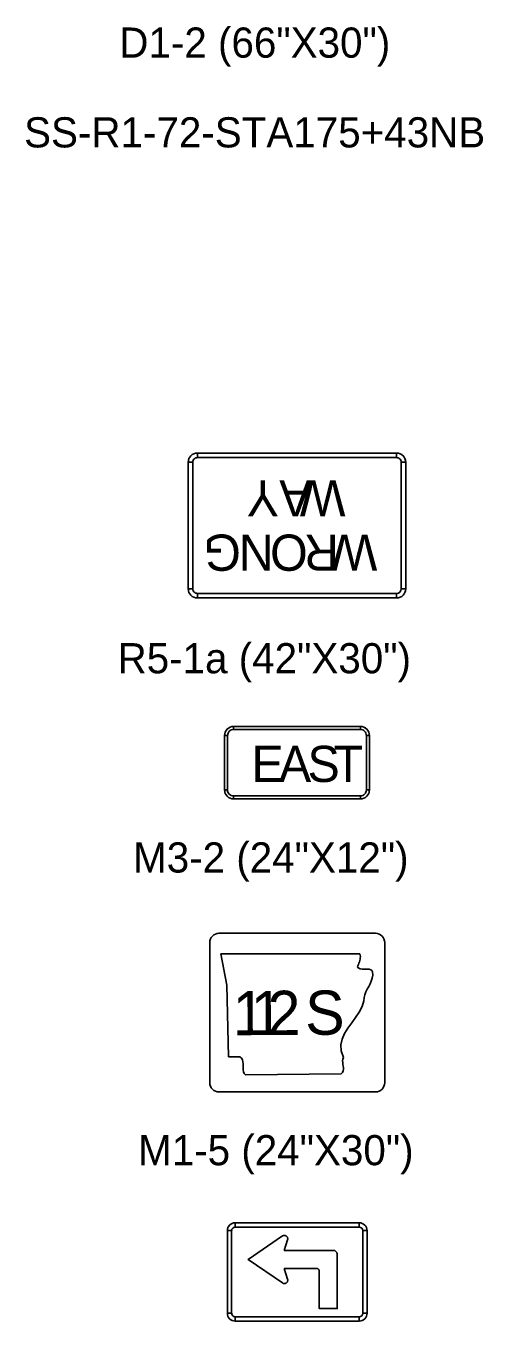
# Model space of a CAD drawing. Extents: x 658976 to 668726, y 639543 to 647196.
# Drawn here: x 665292 to 665386.7, y 643076.2 to 643344.5 of the extents above; entities that cross this region are included whole.
import ezdxf

# ---------------------------------------------------------------- set-up
doc = ezdxf.new("R2010")
doc.units = 0
for name, color, linetype in [('R_SIGN - Ramps', 7, 'Continuous'), ('R_SIGN_ANNOT_HWY16', 7, 'Continuous'), ('R_SIGN_ANNOT_RAMPS', 7, 'Continuous')]:
    doc.layers.add(name, color=color, linetype=linetype)

msp = doc.modelspace()

# ---------------------------------------------------------------- linework, layer by layer
at = {"layer": 'R_SIGN - Ramps'}
for p, q in [((665327.5, 643255.07), (665327.5, 643256)), ((665327.5, 643256), (665368.75, 643256)), ((665327.5, 643256), (665368.75, 643256)), ((665368.75, 643256), (665368.75, 643255.07)), ((665325.63, 643254.13), (665326.57, 643254.13)), ((665325.63, 643227.88), (665325.63, 643254.13)), ((665325.63, 643227.88), (665325.63, 643254.13)), ((665369.69, 643254.13), (665370.63, 643254.13)), ((665370.63, 643254.13), (665370.63, 643227.88)), ((665370.63, 643254.13), (665370.63, 643227.88)), ((665326.57, 643227.88), (665325.63, 643227.88)), ((665327.5, 643226), (665327.5, 643226.94)), ((665368.75, 643226.94), (665368.75, 643226)), ((665370.63, 643227.88), (665369.69, 643227.88)), ((665368.75, 643226), (665327.5, 643226)), ((665368.75, 643226), (665327.5, 643226)), ((665333.13, 643197.5), (665333.75, 643197.5)), ((665333.13, 643186.25), (665333.13, 643197.5)), ((665335, 643198.75), (665335, 643199.38)), ((665335, 643199.38), (665361.25, 643199.38)), ((665361.25, 643199.38), (665361.25, 643198.75)), ((665362.5, 643197.5), (665363.13, 643197.5)), ((665363.13, 643197.5), (665363.13, 643186.25)), ((665333.75, 643186.25), (665333.13, 643186.25)), ((665363.13, 643186.25), (665362.5, 643186.25)), ((665335, 643184.38), (665335, 643185)), ((665361.25, 643184.38), (665335, 643184.38)), ((665361.25, 643185), (665361.25, 643184.38)), ((665330.06, 643154.63), (665330.06, 643125.6)), ((665364.38, 643156.54), (665331.97, 643156.54)), ((665366.28, 643125.6), (665366.28, 643154.63)), ((665333.58, 643145.78), (665332.39, 643152.31)), ((665332.39, 643152.31), (665361.13, 643152.3)), ((665333.58, 643145.78), (665332.39, 643152.31)), ((665332.39, 643152.31), (665361.13, 643152.3)), ((665361.13, 643152.3), (665361.22, 643152.02)), ((665361.13, 643152.3), (665361.13, 643152.3)), ((665361.13, 643152.3), (665361.22, 643152.02)), ((665361.24, 643151.46), (665361.2, 643151.18)), ((665361.24, 643151.46), (665361.2, 643151.18)), ((665361.22, 643152.02), (665361.25, 643151.74)), ((665361.22, 643152.02), (665361.25, 643151.74)), ((665361.25, 643151.74), (665361.24, 643151.46)), ((665361.25, 643151.74), (665361.24, 643151.46)), ((665360.74, 643149.81), (665360.65, 643149.54)), ((665360.74, 643149.81), (665360.65, 643149.54)), ((665360.65, 643149.54), (665360.91, 643149.3)), ((665360.65, 643149.54), (665360.91, 643149.3)), ((665360.84, 643150.08), (665360.74, 643149.81)), ((665360.84, 643150.08), (665360.74, 643149.81)), ((665360.94, 643150.34), (665360.84, 643150.08)), ((665360.94, 643150.34), (665360.84, 643150.08)), ((665360.91, 643149.3), (665361.23, 643149.17)), ((665360.91, 643149.3), (665361.23, 643149.17)), ((665361.04, 643150.62), (665360.94, 643150.34)), ((665361.04, 643150.62), (665360.94, 643150.34)), ((665361.13, 643150.9), (665361.04, 643150.62)), ((665361.13, 643150.9), (665361.04, 643150.62)), ((665361.2, 643151.18), (665361.13, 643150.9)), ((665361.2, 643151.18), (665361.13, 643150.9)), ((665361.23, 643149.17), (665361.59, 643149.11)), ((665361.23, 643149.17), (665361.59, 643149.11)), ((665361.59, 643149.11), (665361.98, 643149.11)), ((665361.59, 643149.11), (665361.98, 643149.11)), ((665361.98, 643149.11), (665362.37, 643149.12)), ((665361.98, 643149.11), (665362.37, 643149.12)), ((665362.37, 643149.12), (665362.75, 643149.13)), ((665362.37, 643149.12), (665362.75, 643149.13)), ((665362.75, 643149.13), (665363.1, 643149.1)), ((665362.75, 643149.13), (665363.1, 643149.1)), ((665363.1, 643149.1), (665363.4, 643149.01)), ((665363.1, 643149.1), (665363.4, 643149.01)), ((665363.4, 643149.01), (665363.64, 643148.83)), ((665363.4, 643149.01), (665363.64, 643148.83)), ((665363.64, 643148.83), (665363.79, 643148.54)), ((665363.64, 643148.83), (665363.79, 643148.54)), ((665363.25, 643146.09), (665362.97, 643145.53)), ((665363.25, 643146.09), (665362.97, 643145.53)), ((665363.51, 643146.66), (665363.25, 643146.09)), ((665363.51, 643146.66), (665363.25, 643146.09)), ((665363.7, 643147.25), (665363.51, 643146.66)), ((665363.7, 643147.25), (665363.51, 643146.66)), ((665363.81, 643147.87), (665363.7, 643147.25)), ((665363.81, 643147.87), (665363.7, 643147.25)), ((665363.79, 643148.54), (665363.81, 643147.87)), ((665363.79, 643148.54), (665363.81, 643147.87)), ((665333.98, 643130.97), (665333.58, 643145.78)), ((665333.98, 643130.97), (665333.58, 643145.78)), ((665362.04, 643143.22), (665362, 643142.58)), ((665362.04, 643143.22), (665362, 643142.58)), ((665362.19, 643143.83), (665362.04, 643143.22)), ((665362.19, 643143.83), (665362.04, 643143.22)), ((665362.4, 643144.41), (665362.19, 643143.83)), ((665362.4, 643144.41), (665362.19, 643143.83)), ((665362.68, 643144.98), (665362.4, 643144.41)), ((665362.68, 643144.98), (665362.4, 643144.41)), ((665362.97, 643145.53), (665362.68, 643144.98)), ((665362.97, 643145.53), (665362.68, 643144.98)), ((665361.61, 643141.37), (665360.99, 643140.22)), ((665361.61, 643141.37), (665360.99, 643140.22)), ((665362, 643142.58), (665361.61, 643141.37)), ((665362, 643142.58), (665361.61, 643141.37)), ((665359.45, 643138.02), (665358.67, 643136.92)), ((665359.45, 643138.02), (665358.67, 643136.92)), ((665360.25, 643139.11), (665359.45, 643138.02)), ((665360.25, 643139.11), (665359.45, 643138.02)), ((665360.99, 643140.22), (665360.25, 643139.11)), ((665360.99, 643140.22), (665360.25, 643139.11)), ((665357.98, 643135.81), (665357.48, 643134.65)), ((665357.98, 643135.81), (665357.48, 643134.65)), ((665358.67, 643136.92), (665357.98, 643135.81)), ((665358.67, 643136.92), (665357.98, 643135.81)), ((665357.48, 643134.65), (665357.22, 643133.44)), ((665357.48, 643134.65), (665357.22, 643133.44)), ((665357.22, 643133.44), (665357.29, 643132.17)), ((665357.22, 643133.44), (665357.29, 643132.17)), ((665336.29, 643130.98), (665333.98, 643130.97)), ((665336.29, 643130.98), (665333.98, 643130.97)), ((665336.63, 643130.69), (665336.29, 643130.98)), ((665336.63, 643130.69), (665336.29, 643130.98)), ((665336.83, 643130.33), (665336.63, 643130.69)), ((665336.83, 643130.33), (665336.63, 643130.69)), ((665336.94, 643129.94), (665336.83, 643130.33)), ((665336.94, 643129.94), (665336.83, 643130.33)), ((665336.98, 643129.52), (665336.94, 643129.94)), ((665336.98, 643129.52), (665336.94, 643129.94)), ((665357.29, 643132.17), (665357.76, 643130.8)), ((665357.29, 643132.17), (665357.76, 643130.8)), ((665357.62, 643130.46), (665357.58, 643130.11)), ((665357.62, 643130.46), (665357.58, 643130.11)), ((665357.58, 643130.11), (665357.59, 643129.76)), ((665357.58, 643130.11), (665357.59, 643129.76)), ((665357.76, 643130.8), (665357.62, 643130.46)), ((665357.76, 643130.8), (665357.62, 643130.46)), ((665336.96, 643128.65), (665336.97, 643129.09)), ((665336.96, 643128.65), (665336.97, 643129.09)), ((665336.97, 643128.24), (665336.96, 643128.65)), ((665336.97, 643128.24), (665336.96, 643128.65)), ((665336.97, 643129.09), (665336.98, 643129.52)), ((665336.97, 643129.09), (665336.98, 643129.52)), ((665337.04, 643127.85), (665336.97, 643128.24)), ((665337.04, 643127.85), (665336.97, 643128.24)), ((665337.19, 643127.5), (665337.04, 643127.85)), ((665337.19, 643127.5), (665337.04, 643127.85)), ((665337.46, 643127.21), (665337.19, 643127.5)), ((665337.46, 643127.21), (665337.19, 643127.5)), ((665357.28, 643127.45), (665337.46, 643127.21)), ((665357.28, 643127.45), (665337.46, 643127.21)), ((665357.56, 643127.75), (665357.28, 643127.45)), ((665357.56, 643127.75), (665357.28, 643127.45)), ((665357.72, 643128.06), (665357.56, 643127.75)), ((665357.72, 643128.06), (665357.56, 643127.75)), ((665357.59, 643129.76), (665357.65, 643129.41)), ((665357.59, 643129.76), (665357.65, 643129.41)), ((665357.65, 643129.41), (665357.71, 643129.06)), ((665357.65, 643129.41), (665357.71, 643129.06)), ((665357.71, 643129.06), (665357.76, 643128.71)), ((665357.71, 643129.06), (665357.76, 643128.71)), ((665357.78, 643128.38), (665357.72, 643128.06)), ((665357.78, 643128.38), (665357.72, 643128.06)), ((665357.76, 643128.71), (665357.78, 643128.38)), ((665357.76, 643128.71), (665357.78, 643128.38)), ((665331.97, 643123.69), (665364.38, 643123.69)), ((665333.71, 643094.98), (665334.6, 643094.98)), ((665335.32, 643095.7), (665335.32, 643096.59)), ((665361.03, 643096.59), (665361.03, 643095.7)), ((665361.74, 643094.98), (665362.64, 643094.98)), ((665346.18, 643093.06), (665345.5, 643090.87)), ((665345.5, 643090.87), (665355.66, 643090.87)), ((665345.5, 643087.12), (665346.18, 643084.93)), ((665352.18, 643087.12), (665345.5, 643087.12)), ((665352.72, 643086.59), (665352.71, 643086.67)), ((665345.17, 643084.08), (665345.1, 643084.13)), ((665334.6, 643077.84), (665333.71, 643077.84)), ((665335.32, 643076.23), (665335.32, 643077.12)), ((665361.03, 643077.12), (665361.03, 643076.23)), ((665362.64, 643077.84), (665361.74, 643077.84))]:
    msp.add_line(p, q, dxfattribs=at)
for points in [[(665368.75, 643256), (665327.5, 643256), (665327.5, 643255.07), (665368.75, 643255.07), (665368.75, 643256)], [(665325.63, 643254.13), (665325.63, 643227.88), (665326.57, 643227.88), (665326.57, 643254.13), (665325.63, 643254.13)], [(665370.63, 643227.88), (665370.63, 643254.13), (665369.69, 643254.13), (665369.69, 643227.88), (665370.63, 643227.88)], [(665327.5, 643226), (665368.75, 643226), (665368.75, 643226.94), (665327.5, 643226.94), (665327.5, 643226)], [(665333.75, 643197.5), (665333.75, 643186.25), (665333.13, 643186.25), (665333.13, 643197.5), (665333.75, 643197.5)], [(665361.25, 643198.75), (665335, 643198.75), (665335, 643199.38), (665361.25, 643199.38), (665361.25, 643198.75)], [(665362.5, 643186.25), (665362.5, 643197.5), (665363.13, 643197.5), (665363.13, 643186.25), (665362.5, 643186.25)], [(665335, 643185), (665361.25, 643185), (665361.25, 643184.38), (665335, 643184.38), (665335, 643185)], [(665333.71, 643094.98), (665333.71, 643077.84), (665334.6, 643077.84), (665334.6, 643094.98), (665333.71, 643094.98)], [(665361.03, 643096.59), (665335.32, 643096.59), (665335.32, 643095.7), (665361.03, 643095.7), (665361.03, 643096.59)], [(665362.64, 643077.84), (665362.64, 643094.98), (665361.74, 643094.98), (665361.74, 643077.84), (665362.64, 643077.84)], [(665335.32, 643076.23), (665361.03, 643076.23), (665361.03, 643077.12), (665335.32, 643077.12), (665335.32, 643076.23)]]:
    msp.add_lwpolyline(points, close=True, dxfattribs=at)
for points in [[(665330.06, 643125.6), (665330.06, 643154.63)], [(665331.97, 643156.54), (665364.38, 643156.54)], [(665366.28, 643154.63), (665366.28, 643125.6)], [(665364.38, 643123.69), (665331.97, 643123.69)], [(665345.1, 643084.13), (665338.01, 643089), (665345.1, 643093.86)], [(665345.1, 643093.86), (665345.17, 643093.91), (665345.26, 643093.95), (665345.35, 643093.97), (665345.44, 643093.98), (665345.53, 643093.99), (665345.62, 643093.97), (665345.71, 643093.95), (665345.8, 643093.92), (665345.88, 643093.88), (665345.96, 643093.82), (665346.02, 643093.76), (665346.08, 643093.69), (665346.13, 643093.6), (665346.17, 643093.52), (665346.19, 643093.43), (665346.21, 643093.33), (665346.21, 643093.24), (665346.2, 643093.15), (665346.18, 643093.06)], [(665356.46, 643090.07), (665356.46, 643078.83), (665352.72, 643078.83), (665352.72, 643086.59)], [(665355.66, 643090.87), (665355.75, 643090.86), (665355.85, 643090.85), (665355.94, 643090.82), (665356.03, 643090.78), (665356.11, 643090.73), (665356.19, 643090.66), (665356.26, 643090.6), (665356.32, 643090.52), (665356.37, 643090.44), (665356.41, 643090.35), (665356.44, 643090.26), (665356.46, 643090.16), (665356.46, 643090.07)], [(665352.71, 643086.67), (665352.69, 643086.75), (665352.66, 643086.83), (665352.62, 643086.9), (665352.56, 643086.97), (665352.5, 643087.02), (665352.43, 643087.06), (665352.35, 643087.1), (665352.27, 643087.12), (665352.18, 643087.12)], [(665346.18, 643084.93), (665346.2, 643084.84), (665346.21, 643084.74), (665346.21, 643084.65), (665346.19, 643084.56), (665346.17, 643084.47), (665346.13, 643084.39), (665346.08, 643084.31), (665346.02, 643084.24), (665345.96, 643084.17), (665345.88, 643084.12), (665345.8, 643084.07), (665345.71, 643084.03), (665345.62, 643084.01), (665345.53, 643084.01), (665345.44, 643084.01), (665345.35, 643084.02), (665345.26, 643084.04), (665345.17, 643084.08)]]:
    msp.add_lwpolyline(points, dxfattribs=at)
for centre, radius, start, end in [((665327.5, 643254.13), 1.88, 90.0001, 180.0003), ((665327.5, 643254.13), 1.88, 90, 180), ((665368.75, 643254.13), 1.88, 359.9998, 90.0001), ((665368.75, 643254.13), 1.88, 360, 90), ((665327.5, 643254.13), 0.938, 90.0001, 180.0003), ((665368.75, 643254.13), 0.938, 359.9998, 90.0001), ((665327.5, 643227.88), 1.88, 180, 270.0002), ((665327.5, 643227.88), 1.88, 180, 270), ((665327.5, 643227.88), 0.938, 180, 270.0002), ((665368.75, 643227.88), 1.88, 270.0002, 359.9998), ((665368.75, 643227.88), 0.938, 270.0002, 359.9998), ((665368.75, 643227.88), 1.88, 270, 360), ((665335, 643197.5), 1.88, 90.0002, 179.9998), ((665335, 643197.5), 1.88, 90, 180), ((665335, 643197.5), 1.25, 90.0002, 179.9998), ((665361.25, 643197.5), 1.88, 360, 90.0002), ((665361.25, 643197.5), 1.88, 360, 90), ((665361.25, 643197.5), 1.25, 360, 90.0002), ((665335, 643186.25), 1.88, 179.9998, 270.0001), ((665335, 643186.25), 1.88, 180, 270), ((665335, 643186.25), 1.25, 179.9998, 270.0001), ((665361.25, 643186.25), 1.88, 270.0001, 0.0003), ((665361.25, 643186.25), 1.25, 270.0001, 0.0003), ((665361.25, 643186.25), 1.88, 270, 360), ((665331.97, 643154.63), 1.91, 90, 180), ((665331.97, 643154.63), 1.91, 90, 180), ((665364.38, 643154.63), 1.91, 0, 90), ((665364.38, 643154.63), 1.91, 0, 90), ((665331.97, 643125.6), 1.91, 180, 270), ((665331.97, 643125.6), 1.91, 180, 270), ((665364.38, 643125.6), 1.91, 270, 360), ((665364.38, 643125.6), 1.91, 270, 360), ((665335.32, 643094.98), 1.61, 90.0002, 179.9998), ((665335.32, 643094.98), 0.714, 90.0002, 179.9998), ((665361.03, 643094.98), 1.61, 360, 90.0002), ((665361.03, 643094.98), 0.714, 360, 90.0002), ((665335.32, 643077.84), 1.61, 179.9998, 270.0001), ((665335.32, 643077.84), 0.714, 179.9998, 270.0001), ((665361.03, 643077.84), 1.61, 270.0001, 0.0003), ((665361.03, 643077.84), 0.714, 270.0001, 0.0003)]:
    msp.add_arc(centre, radius, start, end, dxfattribs=at)

# ---------------------------------------------------------------- texts
for s, height, rotation, p in [('Y', 7.5, 180, (665344.41, 643250.38)), ('A', 7.5, 180, (665351.15, 643250.38)), ('W', 7.5, 180, (665358.18, 643250.38)), ('G', 7.5, 180, (665336.53, 643239.13)), ('N', 7.5, 180, (665343.32, 643239.13)), ('O', 7.5, 180, (665350.35, 643239.13)), ('R', 7.5, 180, (665356.8, 643239.13)), ('W', 7.5, 180, (665364.77, 643239.13)), ('E', 7.5, 360, (665338.71, 643187.88)), ('A', 7.5, 360, (665344.39, 643187.88)), ('S', 7.5, 360, (665350.3, 643187.88)), ('T', 7.5, 360, (665355.67, 643187.88)), ('1', 9.16, 0.2759, (665334.83, 643135.43)), ('1', 9.16, 0.2759, (665338.58, 643135.45)), ('2', 9.16, 0.2759, (665342.06, 643135.47)), ('S', 9.16, 0.2759, (665349.84, 643135.52))]:
    msp.add_text(s, height=height, rotation=rotation, dxfattribs=at).set_placement(p)
at = {"layer": 'R_SIGN_ANNOT_HWY16'}
for s, p in [('M3-2 (24"X12")', (665314.2, 643169.13)), ('M1-5 (24"X30")', (665315.24, 643108.51))]:
    msp.add_text(s, height=6.25, rotation=0, dxfattribs=at).set_placement(p)
at = {"layer": 'R_SIGN_ANNOT_RAMPS'}
for s, p in [('D1-2 (66"X30")', (665311.34, 643337.89)), ('SS-R1-72-STA175+43NB', (665291.63, 643319.3)), ('R5-1a (42"X30")', (665310.98, 643210.39))]:
    msp.add_text(s, height=6.25, dxfattribs=at).set_placement(p)

doc.saveas('drawing.dxf')
